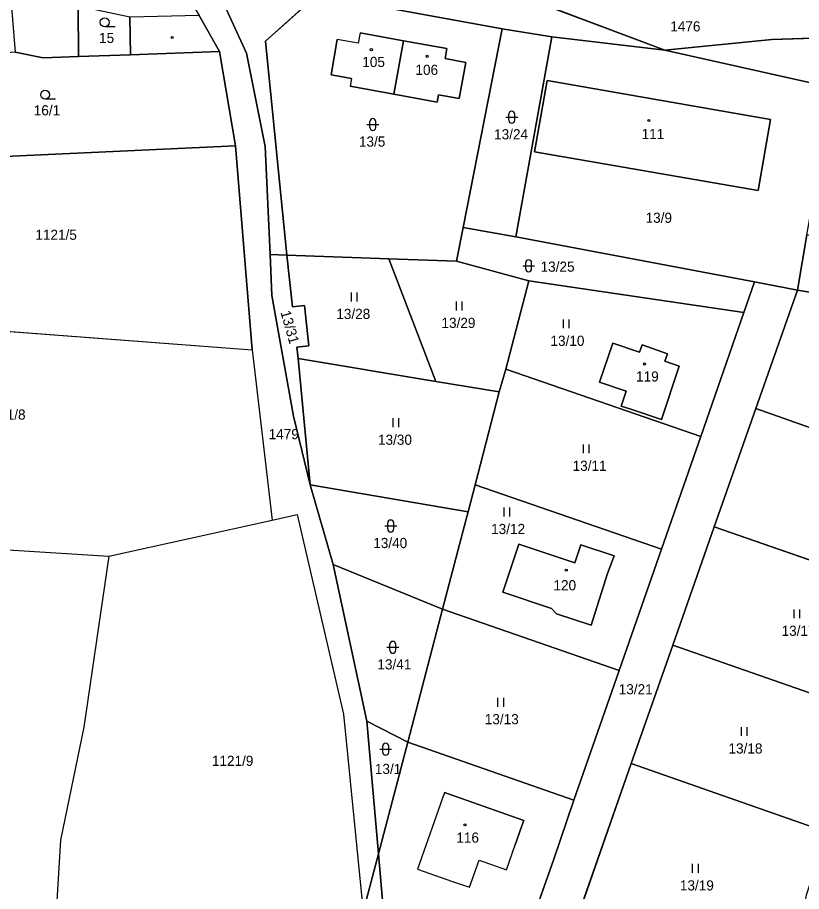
# Model space of a CAD drawing. Extents: x -760642 to -757221, y -1092371 to -1088855.
# Drawn here: x -759130 to -758998.7, y -1089968.8 to -1089822.5 of the extents above; entities that cross this region are included whole.
import ezdxf

# ---------------------------------------------------------------- set-up
doc = ezdxf.new("R2010")
doc.units = 0
for name, color, linetype in [('Vrstva 1', 7, 'Continuous'), ('Vrstva 18', 7, 'Continuous'), ('Vrstva 19', 7, 'Continuous'), ('Vrstva 25', 7, 'Continuous'), ('Vrstva 26', 7, 'Continuous'), ('Vrstva 27', 7, 'Continuous')]:
    doc.layers.add(name, color=color, linetype=linetype)

msp = doc.modelspace()

# ---------------------------------------------------------------- linework, layer by layer
at = {"layer": 'Vrstva 1'}
for p, q in [((-759091.6, -1089828.44), (-759099.17, -1089811.94)), ((-759021.58, -1089827.93), (-759049.32, -1089817.46)), ((-759079.78, -1089818.64), (-759088.47, -1089826.4)), ((-759079.78, -1089818.64), (-759048.79, -1089824.35)), ((-759119.77, -1089828.99), (-759119.79, -1089820.53)), ((-759111.15, -1089822.38), (-759111.03, -1089828.68)), ((-759096.14, -1089828.16), (-759099.55, -1089822.11)), ((-759048.79, -1089824.35), (-759055.33, -1089857.59)), ((-759048.79, -1089824.35), (-759040.51, -1089825.71)), ((-759077.47, -1089832.04), (-759076.42, -1089826.13)), ((-759072.94, -1089826.75), (-759076.42, -1089826.13)), ((-759072.61, -1089825.04), (-759072.94, -1089826.75)), ((-759072.61, -1089825.04), (-759065.33, -1089826.35)), ((-759040.51, -1089825.71), (-759046.54, -1089859.18)), ((-759040.51, -1089825.71), (-759021.58, -1089827.93)), ((-759003.66, -1089826.12), (-759021.58, -1089827.93)), ((-758994.74, -1089825.85), (-759003.66, -1089826.12)), ((-759084.89, -1089862.23), (-759088.47, -1089826.4)), ((-759065.33, -1089826.35), (-759066.98, -1089835.26)), ((-759065.33, -1089826.35), (-759058.07, -1089827.66)), ((-759058.07, -1089827.66), (-759058.36, -1089829.33)), ((-759125.67, -1089829.2), (-759130.36, -1089828.26)), ((-759119.77, -1089828.99), (-759125.67, -1089829.2)), ((-759111.03, -1089828.68), (-759119.77, -1089828.99)), ((-759096.14, -1089828.16), (-759111.03, -1089828.68)), ((-759096.14, -1089828.16), (-759093.49, -1089843.95)), ((-759088.48, -1089844.04), (-759091.6, -1089828.44)), ((-759021.58, -1089827.93), (-758993.37, -1089834.2)), ((-759058.36, -1089829.33), (-759054.92, -1089829.96)), ((-759054.92, -1089829.96), (-759056.04, -1089836.01)), ((-759074.03, -1089832.65), (-759077.47, -1089832.04)), ((-759074.03, -1089832.65), (-759074.26, -1089833.92)), ((-759043.38, -1089844.94), (-759041.3, -1089833.02)), ((-759041.3, -1089833.02), (-759003.87, -1089839.5)), ((-759066.98, -1089835.26), (-759074.26, -1089833.92)), ((-759059.71, -1089836.6), (-759066.98, -1089835.26)), ((-759059.48, -1089835.38), (-759059.71, -1089836.6)), ((-759056.04, -1089836.01), (-759059.48, -1089835.38)), ((-759003.87, -1089839.5), (-759005.96, -1089851.42)), ((-759145.4, -1089846.35), (-759093.49, -1089843.95)), ((-759093.49, -1089843.95), (-759090.65, -1089878.08)), ((-759087.67, -1089862.1), (-759088.48, -1089844.04)), ((-759005.96, -1089851.42), (-759043.38, -1089844.94)), ((-759055.33, -1089857.59), (-759056.44, -1089863.24)), ((-759046.54, -1089859.18), (-759055.33, -1089857.59)), ((-759006.56, -1089866.72), (-759046.54, -1089859.18)), ((-758997.8, -1089858.81), (-758999.39, -1089868.07)), ((-759087.36, -1089868.97), (-759087.67, -1089862.1)), ((-759084.89, -1089862.23), (-759087.67, -1089862.1)), ((-759067.78, -1089862.84), (-759084.89, -1089862.23)), ((-759084.89, -1089862.23), (-759083.93, -1089870.88)), ((-759067.78, -1089862.84), (-759059.92, -1089883.37)), ((-759056.44, -1089863.24), (-759067.78, -1089862.84)), ((-759044.34, -1089866.56), (-759056.44, -1089863.24)), ((-759044.34, -1089866.56), (-759048.22, -1089881.33)), ((-759008.33, -1089871.81), (-759044.34, -1089866.56)), ((-759008.33, -1089871.81), (-759006.56, -1089866.72)), ((-758999.39, -1089868.07), (-759006.56, -1089866.72)), ((-758999.39, -1089868.07), (-759006.34, -1089887.89)), ((-758971.74, -1089872.65), (-758999.39, -1089868.07)), ((-759083.76, -1089889.2), (-759087.36, -1089868.97)), ((-759083.93, -1089870.88), (-759081.94, -1089870.66)), ((-759081.94, -1089870.66), (-759081.19, -1089877.41)), ((-759165.99, -1089872.4), (-759090.65, -1089878.08)), ((-759015.57, -1089892.59), (-759008.33, -1089871.81)), ((-759081.19, -1089877.41), (-759083.18, -1089877.64)), ((-759032.54, -1089883.48), (-759030.29, -1089876.96)), ((-759030.29, -1089876.96), (-759025.83, -1089878.5)), ((-759025.83, -1089878.5), (-759025.4, -1089877.26)), ((-759025.4, -1089877.26), (-759021.14, -1089878.74)), ((-759090.65, -1089878.08), (-759087.35, -1089906.6)), ((-759083.18, -1089877.64), (-759082.97, -1089879.53)), ((-759021.14, -1089878.74), (-759021.56, -1089879.97)), ((-759082.97, -1089879.53), (-759059.92, -1089883.37)), ((-759082.97, -1089879.53), (-759080.99, -1089900.7)), ((-759021.56, -1089879.97), (-759019.17, -1089880.8)), ((-759048.22, -1089881.33), (-759049.32, -1089885.14)), ((-759048.22, -1089881.33), (-759015.57, -1089892.59)), ((-759019.17, -1089880.8), (-759022.14, -1089889.77)), ((-759059.92, -1089883.37), (-759049.32, -1089885.14)), ((-759028.05, -1089885.03), (-759032.54, -1089883.48)), ((-759049.32, -1089885.14), (-759053.31, -1089900.7)), ((-759028.9, -1089887.5), (-759028.05, -1089885.03)), ((-759027.28, -1089888.04), (-759028.9, -1089887.5)), ((-759080.99, -1089900.7), (-759083.76, -1089889.2)), ((-759022.14, -1089889.77), (-759027.28, -1089888.04)), ((-759006.34, -1089887.89), (-759013.29, -1089907.7)), ((-759006.34, -1089887.89), (-758975.89, -1089898.68)), ((-759022.15, -1089911.47), (-759015.57, -1089892.59)), ((-759080.99, -1089900.7), (-759054.49, -1089905.18)), ((-759080.99, -1089900.7), (-759077.09, -1089914.01)), ((-759053.31, -1089900.7), (-759054.49, -1089905.18)), ((-759022.15, -1089911.47), (-759053.31, -1089900.7)), ((-759054.49, -1089905.18), (-759054.82, -1089906.45)), ((-759114.65, -1089912.64), (-759087.35, -1089906.6)), ((-759087.35, -1089906.6), (-759083.12, -1089905.66)), ((-759083.12, -1089905.66), (-759075.37, -1089939.06)), ((-759054.82, -1089906.45), (-759058.78, -1089921.49)), ((-759013.29, -1089907.7), (-759020.24, -1089927.52)), ((-758975.44, -1089920.9), (-759013.29, -1089907.7)), ((-759173.44, -1089908.9), (-759114.65, -1089912.64)), ((-759048.68, -1089918.67), (-759046.01, -1089910.63)), ((-759046.01, -1089910.63), (-759036.65, -1089913.73)), ((-759036.65, -1089913.73), (-759035.67, -1089910.75)), ((-759035.67, -1089910.75), (-759030.05, -1089912.54)), ((-759030.05, -1089912.54), (-759031.18, -1089915.55)), ((-759029.22, -1089931.77), (-759022.15, -1089911.47)), ((-759114.65, -1089912.64), (-759118.87, -1089941.24)), ((-759077.09, -1089914.01), (-759058.78, -1089921.49)), ((-759077.09, -1089914.01), (-759071.47, -1089940.25)), ((-759031.18, -1089915.55), (-759033.93, -1089924.2)), ((-759040.55, -1089921.38), (-759048.68, -1089918.67)), ((-759039.74, -1089922.25), (-759040.55, -1089921.38)), ((-759058.78, -1089921.49), (-759064.62, -1089943.74)), ((-759058.78, -1089921.49), (-759029.22, -1089931.77)), ((-759033.93, -1089924.2), (-759039.74, -1089922.25)), ((-759020.24, -1089927.52), (-759027.19, -1089947.34)), ((-758985.21, -1089939.73), (-759020.24, -1089927.52)), ((-759036.79, -1089953.49), (-759029.22, -1089931.77)), ((-759075.37, -1089939.06), (-759072.1, -1089972.17)), ((-759071.47, -1089940.25), (-759069.54, -1089962.44)), ((-759071.47, -1089940.25), (-759064.62, -1089943.74)), ((-759118.87, -1089941.24), (-759122.75, -1089960.14)), ((-759064.62, -1089943.74), (-759069.54, -1089962.44)), ((-759064.62, -1089943.74), (-759036.79, -1089953.49)), ((-759027.19, -1089947.34), (-759038.26, -1089978.92)), ((-759027.19, -1089947.34), (-758994.39, -1089958.84)), ((-759058.48, -1089952.16), (-759063.01, -1089965)), ((-759058.48, -1089952.16), (-759045.16, -1089956.87)), ((-759039.07, -1089960.06), (-759036.79, -1089953.49)), ((-759045.5, -1089957.79), (-759046.62, -1089960.95)), ((-759045.16, -1089956.87), (-759045.5, -1089957.79)), ((-759122.75, -1089960.14), (-759124.3, -1089985.99)), ((-759040.19, -1089963.32), (-759039.07, -1089960.06)), ((-759048.07, -1089965.15), (-759046.62, -1089960.95)), ((-759069.54, -1089962.44), (-759072.1, -1089972.17)), ((-759069.54, -1089962.44), (-759068.24, -1089977.41)), ((-759054.31, -1089968.04), (-759052.69, -1089963.5)), ((-759052.69, -1089963.5), (-759048.07, -1089965.15)), ((-759045.79, -1089979.32), (-759040.19, -1089963.32)), ((-759063.01, -1089965), (-759057.16, -1089967.07)), ((-759057.16, -1089967.07), (-759054.31, -1089968.04))]:
    msp.add_line(p, q, dxfattribs=at)
at = {"layer": 'Vrstva 25'}
for p, q in [((-759113.61, -1089824.02), (-759115.36, -1089824.02)), ((-759123.59, -1089836.14), (-759125.34, -1089836.14)), ((-759048.21, -1089839.15), (-759046.21, -1089839.15)), ((-759047.71, -1089839.65), (-759047.71, -1089838.65)), ((-759046.71, -1089839.65), (-759046.71, -1089838.65)), ((-759071.47, -1089840.37), (-759069.47, -1089840.37)), ((-759070.97, -1089840.87), (-759070.97, -1089839.87)), ((-759069.97, -1089840.87), (-759069.97, -1089839.87)), ((-759045.38, -1089864.01), (-759043.38, -1089864.01)), ((-759044.88, -1089864.51), (-759044.88, -1089863.51)), ((-759043.88, -1089864.51), (-759043.88, -1089863.51)), ((-759074.117, -1089868.485), (-759074.117, -1089869.985)), ((-759073.095, -1089869.985), (-759073.095, -1089868.485)), ((-759056.537, -1089869.985), (-759056.537, -1089871.485)), ((-759055.515, -1089871.485), (-759055.515, -1089869.985)), ((-759038.627, -1089872.985), (-759038.627, -1089874.485)), ((-759037.605, -1089874.485), (-759037.605, -1089872.985)), ((-759067.127, -1089889.545), (-759067.127, -1089891.045)), ((-759066.105, -1089891.045), (-759066.105, -1089889.545)), ((-759035.257, -1089893.905), (-759035.257, -1089895.405)), ((-759034.235, -1089895.405), (-759034.235, -1089893.905)), ((-759048.527, -1089904.485), (-759048.527, -1089905.985)), ((-759047.505, -1089905.985), (-759047.505, -1089904.485)), ((-759068.48, -1089907.57), (-759066.48, -1089907.57)), ((-759067.98, -1089908.07), (-759067.98, -1089907.07)), ((-759066.98, -1089908.07), (-759066.98, -1089907.07)), ((-758999.987, -1089921.525), (-758999.987, -1089923.025)), ((-758998.965, -1089923.025), (-758998.965, -1089921.525)), ((-759068.12, -1089927.88), (-759066.12, -1089927.88)), ((-759067.62, -1089928.38), (-759067.62, -1089927.38)), ((-759066.62, -1089928.38), (-759066.62, -1089927.38)), ((-759049.577, -1089936.325), (-759049.577, -1089937.825)), ((-759048.555, -1089937.825), (-759048.555, -1089936.325)), ((-759008.817, -1089941.225), (-759008.817, -1089942.725)), ((-759007.795, -1089942.725), (-759007.795, -1089941.225)), ((-759068.82, -1089945.44), (-759068.82, -1089944.44)), ((-759067.82, -1089945.44), (-759067.82, -1089944.44)), ((-759069.32, -1089944.94), (-759067.32, -1089944.94)), ((-759016.987, -1089964.145), (-759016.987, -1089965.645)), ((-759015.965, -1089965.645), (-759015.965, -1089964.145))]:
    msp.add_line(p, q, dxfattribs=at)
for centre, radius in [((-759115.36, -1089823.27), 0.75), ((-759104.08, -1089825.81), 0.175), ((-759070.72, -1089827.84), 0.175), ((-759061.36, -1089828.96), 0.175), ((-759125.34, -1089835.39), 0.75), ((-759024.26, -1089839.68), 0.175), ((-759024.98, -1089880.45), 0.175), ((-759038.08, -1089914.96), 0.175), ((-759055.05, -1089957.61), 0.175)]:
    msp.add_circle(centre, radius, dxfattribs=at)
for centre, start, end in [((-759070.47, -1089839.87), 0, 180), ((-759047.21, -1089838.65), 0, 180), ((-759070.47, -1089840.87), 180, 0), ((-759047.21, -1089839.65), 180, 0), ((-759044.38, -1089863.51), 0, 180), ((-759044.38, -1089864.51), 180, 0), ((-759067.48, -1089907.07), 0, 180), ((-759067.48, -1089908.07), 180, 0), ((-759067.12, -1089927.38), 0, 180), ((-759067.12, -1089928.38), 180, 0), ((-759068.32, -1089944.44), 0, 180), ((-759068.32, -1089945.44), 180, 0)]:
    msp.add_arc(centre, 0.5, start, end, dxfattribs=at)
at = {"layer": 'Vrstva 26'}
for points in [[(-759079.78, -1089818.64), (-759048.79, -1089824.35), (-759040.51, -1089825.71), (-759021.58, -1089827.93), (-759049.32, -1089817.46), (-759081.2, -1089811.04), (-759099.17, -1089811.94), (-759091.6, -1089828.44), (-759088.48, -1089844.04), (-759087.67, -1089862.1), (-759084.89, -1089862.23), (-759088.47, -1089826.4), (-759079.78, -1089818.64)], [(-759099.17, -1089811.94), (-759104.51, -1089813.82), (-759099.55, -1089822.11), (-759096.14, -1089828.16), (-759093.49, -1089843.95), (-759090.65, -1089878.08), (-759087.35, -1089906.6), (-759083.12, -1089905.66), (-759075.37, -1089939.06), (-759072.1, -1089972.17), (-759069.54, -1089962.44), (-759071.47, -1089940.25), (-759077.09, -1089914.01), (-759080.99, -1089900.7), (-759083.76, -1089889.2), (-759087.36, -1089868.97), (-759087.67, -1089862.1), (-759088.48, -1089844.04), (-759091.6, -1089828.44), (-759099.17, -1089811.94)], [(-759049.32, -1089817.46), (-759021.58, -1089827.93), (-759003.66, -1089826.12), (-758994.74, -1089825.85), (-758977.43, -1089827.83), (-758964.601, -1089830.305)], [(-759131.01, -1089820.04), (-759130.36, -1089828.26), (-759125.67, -1089829.2), (-759119.77, -1089828.99), (-759119.79, -1089820.53), (-759125.66, -1089818.71), (-759127.99, -1089818.13), (-759151, -1089818.09), (-759150.82, -1089821.19), (-759131.01, -1089820.04)], [(-759084.89, -1089862.23), (-759067.78, -1089862.84), (-759056.44, -1089863.24), (-759055.33, -1089857.59), (-759048.79, -1089824.35), (-759079.78, -1089818.64), (-759088.47, -1089826.4), (-759084.89, -1089862.23)], [(-759111.15, -1089822.38), (-759119.79, -1089820.53), (-759119.77, -1089828.99), (-759111.03, -1089828.68), (-759111.15, -1089822.38)], [(-759099.55, -1089822.11), (-759111.15, -1089822.38), (-759111.03, -1089828.68), (-759096.14, -1089828.16), (-759099.55, -1089822.11)], [(-759048.79, -1089824.35), (-759055.33, -1089857.59), (-759046.54, -1089859.18), (-759040.51, -1089825.71), (-759048.79, -1089824.35)], [(-759066.98, -1089835.26), (-759065.33, -1089826.35), (-759072.61, -1089825.04), (-759072.94, -1089826.75), (-759076.42, -1089826.13), (-759077.47, -1089832.04), (-759074.03, -1089832.65), (-759074.26, -1089833.92), (-759066.98, -1089835.26)], [(-758997.8, -1089858.81), (-758994.57, -1089840.9), (-758993.37, -1089834.2), (-759021.58, -1089827.93), (-759040.51, -1089825.71), (-759046.54, -1089859.18), (-759006.56, -1089866.72), (-758999.39, -1089868.07), (-758997.8, -1089858.81)], [(-758964.601, -1089830.305), (-758977.43, -1089827.83), (-758994.74, -1089825.85), (-759003.66, -1089826.12), (-759021.58, -1089827.93), (-758993.37, -1089834.2), (-758970.39, -1089838.57), (-758964.74, -1089839.36), (-758964.145, -1089830.899)], [(-759065.33, -1089826.35), (-759066.98, -1089835.26), (-759059.71, -1089836.6), (-759059.48, -1089835.38), (-759056.04, -1089836.01), (-759054.92, -1089829.96), (-759058.36, -1089829.33), (-759058.07, -1089827.66), (-759065.33, -1089826.35)], [(-759111.03, -1089828.68), (-759119.77, -1089828.99), (-759125.67, -1089829.2), (-759130.36, -1089828.26), (-759150.32, -1089829.84), (-759150.41, -1089828.24), (-759155.73, -1089828.32), (-759156, -1089846.35), (-759145.4, -1089846.35), (-759093.49, -1089843.95), (-759096.14, -1089828.16), (-759111.03, -1089828.68)], [(-759043.38, -1089844.94), (-759005.96, -1089851.42), (-759003.87, -1089839.5), (-759041.3, -1089833.02), (-759043.38, -1089844.94)], [(-759093.49, -1089843.95), (-759145.4, -1089846.35), (-759147.63, -1089866.02), (-759164.51, -1089865.15), (-759165.99, -1089872.4), (-759090.65, -1089878.08), (-759093.49, -1089843.95)], [(-759056.44, -1089863.24), (-759044.34, -1089866.56), (-759008.33, -1089871.81), (-759006.56, -1089866.72), (-759046.54, -1089859.18), (-759055.33, -1089857.59), (-759056.44, -1089863.24)], [(-758999.39, -1089868.07), (-758971.74, -1089872.65), (-758971.54, -1089865.75), (-758997.8, -1089858.81), (-758999.39, -1089868.07)], [(-759080.99, -1089900.7), (-759082.97, -1089879.53), (-759083.18, -1089877.64), (-759081.19, -1089877.41), (-759081.94, -1089870.66), (-759083.93, -1089870.88), (-759084.89, -1089862.23), (-759087.67, -1089862.1), (-759087.36, -1089868.97), (-759083.76, -1089889.2), (-759080.99, -1089900.7)], [(-759083.93, -1089870.88), (-759081.94, -1089870.66), (-759081.19, -1089877.41), (-759083.18, -1089877.64), (-759082.97, -1089879.53), (-759059.92, -1089883.37), (-759067.78, -1089862.84), (-759084.89, -1089862.23), (-759083.93, -1089870.88)], [(-759044.34, -1089866.56), (-759056.44, -1089863.24), (-759067.78, -1089862.84), (-759059.92, -1089883.37), (-759049.32, -1089885.14), (-759048.22, -1089881.33), (-759044.34, -1089866.56)], [(-759044.34, -1089866.56), (-759048.22, -1089881.33), (-759015.57, -1089892.59), (-759008.33, -1089871.81), (-759044.34, -1089866.56)], [(-759022.15, -1089911.47), (-759029.22, -1089931.77), (-759036.79, -1089953.49), (-759039.07, -1089960.06), (-759040.19, -1089963.32), (-759045.79, -1089979.32), (-759038.26, -1089978.92), (-759027.19, -1089947.34), (-759020.24, -1089927.52), (-759013.29, -1089907.7), (-759006.34, -1089887.89), (-758999.39, -1089868.07), (-759006.56, -1089866.72), (-759008.33, -1089871.81), (-759015.57, -1089892.59), (-759022.15, -1089911.47)], [(-758975.153, -1089896.811), (-758973.98, -1089893.84), (-758967.88, -1089882.17), (-758965.11, -1089874.27), (-758971.74, -1089872.65), (-758999.39, -1089868.07), (-759006.34, -1089887.89), (-758975.89, -1089898.68), (-758975.153, -1089896.811)], [(-759030.29, -1089876.96), (-759032.54, -1089883.48), (-759028.05, -1089885.03), (-759028.9, -1089887.5), (-759027.28, -1089888.04), (-759022.14, -1089889.77), (-759019.17, -1089880.8), (-759021.56, -1089879.97), (-759021.14, -1089878.74), (-759025.4, -1089877.26), (-759025.83, -1089878.5), (-759030.29, -1089876.96)], [(-759049.32, -1089885.14), (-759059.92, -1089883.37), (-759082.97, -1089879.53), (-759080.99, -1089900.7), (-759054.49, -1089905.18), (-759053.31, -1089900.7), (-759049.32, -1089885.14)], [(-759049.32, -1089885.14), (-759053.31, -1089900.7), (-759022.15, -1089911.47), (-759015.57, -1089892.59), (-759048.22, -1089881.33), (-759049.32, -1089885.14)], [(-758975.44, -1089920.9), (-758973.79, -1089916.73), (-758979.65, -1089911.07), (-758976.58, -1089900.97), (-758975.89, -1089898.68), (-759006.34, -1089887.89), (-759013.29, -1089907.7), (-758975.44, -1089920.9)], [(-759080.99, -1089900.7), (-759077.09, -1089914.01), (-759058.78, -1089921.49), (-759054.82, -1089906.45), (-759054.49, -1089905.18), (-759080.99, -1089900.7)], [(-759022.15, -1089911.47), (-759053.31, -1089900.7), (-759054.49, -1089905.18), (-759054.82, -1089906.45), (-759058.78, -1089921.49), (-759029.22, -1089931.77), (-759022.15, -1089911.47)], [(-758981.09, -1089931.79), (-758975.44, -1089920.9), (-759013.29, -1089907.7), (-759020.24, -1089927.52), (-758985.21, -1089939.73), (-758981.09, -1089931.79)], [(-759048.68, -1089918.67), (-759040.55, -1089921.38), (-759039.74, -1089922.25), (-759033.93, -1089924.2), (-759031.18, -1089915.55), (-759030.05, -1089912.54), (-759035.67, -1089910.75), (-759036.65, -1089913.73), (-759046.01, -1089910.63), (-759048.68, -1089918.67)], [(-759071.47, -1089940.25), (-759064.62, -1089943.74), (-759058.78, -1089921.49), (-759077.09, -1089914.01), (-759071.47, -1089940.25)], [(-759064.62, -1089943.74), (-759036.79, -1089953.49), (-759029.22, -1089931.77), (-759058.78, -1089921.49), (-759064.62, -1089943.74)], [(-758991.622, -1089953.079), (-758985.21, -1089939.73), (-759020.24, -1089927.52), (-759027.19, -1089947.34), (-758994.39, -1089958.84), (-758991.622, -1089953.079)], [(-759069.54, -1089962.44), (-759064.62, -1089943.74), (-759071.47, -1089940.25), (-759069.54, -1089962.44)], [(-759064.62, -1089943.74), (-759069.54, -1089962.44), (-759068.24, -1089977.41), (-759045.79, -1089979.32), (-759040.19, -1089963.32), (-759039.07, -1089960.06), (-759036.79, -1089953.49), (-759064.62, -1089943.74)], [(-759038.26, -1089978.92), (-759017, -1089976.03), (-758998.78, -1089975.12), (-758998.6, -1089974.04), (-758997.83, -1089969.3), (-758994.39, -1089958.84), (-759027.19, -1089947.34), (-759038.26, -1089978.92)], [(-759058.48, -1089952.16), (-759063.01, -1089965), (-759057.16, -1089967.07), (-759054.31, -1089968.04), (-759052.69, -1089963.5), (-759048.07, -1089965.15), (-759046.62, -1089960.95), (-759045.5, -1089957.79), (-759045.16, -1089956.87), (-759058.48, -1089952.16)], [(-759072.1, -1089972.17), (-759071.61, -1089977.13), (-759068.24, -1089977.41), (-759069.54, -1089962.44), (-759072.1, -1089972.17)]]:
    msp.add_lwpolyline(points, dxfattribs=at)
at = {"layer": 'Vrstva 27'}
msp.add_lwpolyline([(-759165.99, -1089872.4), (-759090.65, -1089878.08), (-759087.35, -1089906.6), (-759083.12, -1089905.66), (-759075.37, -1089939.06), (-759072.1, -1089972.17), (-759073.36, -1089976.98), (-759068.24, -1089977.41), (-759067.14, -1089989.45)], dxfattribs=at)

# ---------------------------------------------------------------- texts
at = {"layer": 'Vrstva 18'}
for s, p in [('1476', (-759020.67, -1089824.79)), ('15', (-759116.31, -1089826.72)), ('16/1', (-759127.25, -1089838.84)), ('13/5', (-759072.8, -1089844.07)), ('13/24', (-759050.17, -1089842.85)), ('13/9', (-759024.8, -1089856.82)), ('1121/5', (-759126.982, -1089859.67)), ('13/25', (-759042.38, -1089865.01)), ('13/28', (-759076.59, -1089872.92)), ('13/29', (-759058.98, -1089874.42)), ('13/10', (-759040.73, -1089877.42)), ('1121/8', (-759135.57, -1089889.77)), ('1479', (-759087.92, -1089893.04)), ('13/30', (-759069.61, -1089893.98)), ('13/11', (-759037.02, -1089898.34)), ('13/12', (-759050.67, -1089908.92)), ('13/40', (-759070.4, -1089911.27)), ('13/17', (-759002.03, -1089925.96)), ('13/41', (-759069.71, -1089931.58)), ('13/21', (-759029.3, -1089935.75)), ('13/13', (-759051.73, -1089940.76)), ('13/18', (-759010.92, -1089945.66)), ('1121/9', (-759097.42, -1089947.73)), ('13/1', (-759070.13, -1089949.09)), ('13/19', (-759019.06, -1089968.58))]:
    msp.add_text(s, height=1.7, dxfattribs=at).set_placement(p)
msp.add_text('13/31', height=1.7, rotation=285.89526, dxfattribs=at).set_placement((-759085.953, -1089871.77))
at = {"layer": 'Vrstva 19'}
for s, p in [('105', (-759072.24, -1089830.74)), ('106', (-759063.34, -1089832.06)), ('111', (-759025.47, -1089842.8)), ('119', (-759026.4, -1089883.39)), ('120', (-759040.23, -1089918.34)), ('116', (-759056.49, -1089960.58))]:
    msp.add_text(s, height=1.7, dxfattribs=at).set_placement(p)

doc.saveas('drawing.dxf')
